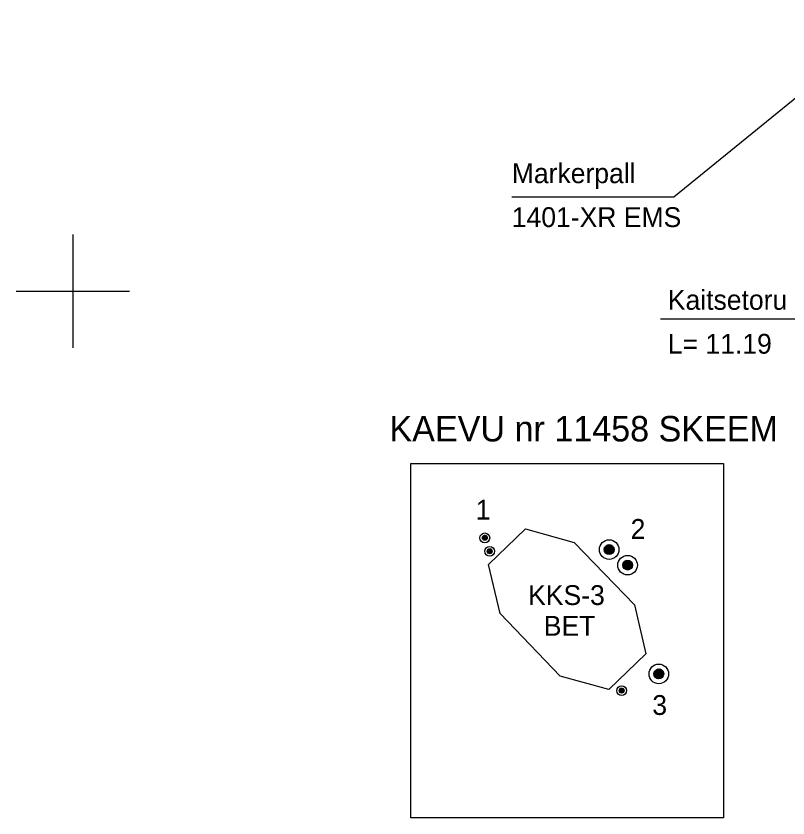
# Model space of a CAD drawing. Extents: x 532028 to 533559, y 6581810 to 6583914.
# Drawn here: x 532948 to 532975.25, y 6583331.4 to 6583359.71 of the extents above; entities that cross this region are included whole.
import ezdxf

# ---------------------------------------------------------------- set-up
doc = ezdxf.new("R2010")
doc.units = 0
for name, color, linetype in [('ABIJOONIS', 7, 'Continuous'), ('SITRASS', 7, 'Continuous'), ('VORK', 7, 'Continuous')]:
    doc.layers.add(name, color=color, linetype=linetype)

msp = doc.modelspace()

# ---------------------------------------------------------------- linework, layer by layer
at = {"layer": 'ABIJOONIS'}
for p, q in [((532964.584, 6583341.215), (532964.461, 6583341.303)), ((532964.575, 6583341.209), (532964.461, 6583341.291)), ((532964.562, 6583341.207), (532964.462, 6583341.28)), ((532964.592, 6583341.22), (532964.463, 6583341.312)), ((532964.549, 6583341.206), (532964.463, 6583341.267)), ((532964.601, 6583341.225), (532964.467, 6583341.321)), ((532964.608, 6583341.231), (532964.47, 6583341.33)), ((532964.532, 6583341.206), (532964.472, 6583341.25)), ((532964.613, 6583341.239), (532964.474, 6583341.339)), ((532964.618, 6583341.246), (532964.481, 6583341.345)), ((532964.624, 6583341.254), (532964.487, 6583341.352)), ((532964.627, 6583341.263), (532964.494, 6583341.358)), ((532964.629, 6583341.273), (532964.501, 6583341.364)), ((532964.631, 6583341.282), (532964.512, 6583341.368)), ((532964.632, 6583341.293), (532964.522, 6583341.372)), ((532964.629, 6583341.306), (532964.532, 6583341.376)), ((532964.627, 6583341.319), (532964.548, 6583341.376)), ((532964.616, 6583341.338), (532964.567, 6583341.373)), ((532964.802, 6583340.84), (532964.638, 6583340.844)), ((532964.798, 6583340.849), (532964.641, 6583340.853)), ((532964.794, 6583340.859), (532964.647, 6583340.862)), ((532964.789, 6583340.868), (532964.654, 6583340.871)), ((532964.78, 6583340.877), (532964.66, 6583340.88)), ((532964.77, 6583340.887), (532964.673, 6583340.889)), ((532964.751, 6583340.896), (532964.691, 6583340.898)), ((532969.105, 6583340.87), (532968.763, 6583340.875)), ((532969.106, 6583340.888), (532968.766, 6583340.893)), ((532969.105, 6583340.851), (532968.767, 6583340.857)), ((532969.106, 6583340.907), (532968.77, 6583340.912)), ((532969.1, 6583340.925), (532968.773, 6583340.93)), ((532969.092, 6583340.944), (532968.779, 6583340.948)), ((532969.085, 6583340.962), (532968.791, 6583340.967)), ((532969.074, 6583340.981), (532968.803, 6583340.985)), ((532969.055, 6583340.999), (532968.815, 6583341.003)), ((532969.036, 6583341.018), (532968.842, 6583341.021)), ((532968.997, 6583341.037), (532968.877, 6583341.039)), ((532964.804, 6583340.812), (532964.633, 6583340.816)), ((532964.804, 6583340.822), (532964.635, 6583340.826)), ((532964.804, 6583340.803), (532964.635, 6583340.807)), ((532964.805, 6583340.831), (532964.637, 6583340.835)), ((532964.802, 6583340.794), (532964.637, 6583340.798)), ((532964.798, 6583340.785), (532964.639, 6583340.789)), ((532964.794, 6583340.776), (532964.642, 6583340.779)), ((532964.789, 6583340.767), (532964.649, 6583340.77)), ((532964.78, 6583340.758), (532964.656, 6583340.761)), ((532964.77, 6583340.749), (532964.665, 6583340.751)), ((532964.756, 6583340.74), (532964.681, 6583340.742)), ((532969.102, 6583340.833), (532968.771, 6583340.838)), ((532969.093, 6583340.815), (532968.776, 6583340.82)), ((532969.085, 6583340.797), (532968.782, 6583340.801)), ((532969.076, 6583340.778), (532968.796, 6583340.783)), ((532969.058, 6583340.76), (532968.81, 6583340.764)), ((532969.037, 6583340.742), (532968.827, 6583340.746)), ((532969.009, 6583340.724), (532968.861, 6583340.727)), ((532969.755, 6583340.319), (532969.413, 6583340.324)), ((532969.756, 6583340.338), (532969.416, 6583340.343)), ((532969.755, 6583340.301), (532969.417, 6583340.306)), ((532969.756, 6583340.356), (532969.42, 6583340.361)), ((532969.751, 6583340.282), (532969.421, 6583340.288)), ((532969.75, 6583340.374), (532969.423, 6583340.379)), ((532969.742, 6583340.393), (532969.428, 6583340.398)), ((532969.735, 6583340.411), (532969.441, 6583340.416)), ((532969.724, 6583340.43), (532969.453, 6583340.434)), ((532969.705, 6583340.449), (532969.465, 6583340.452)), ((532969.685, 6583340.467), (532969.492, 6583340.47)), ((532969.646, 6583340.486), (532969.527, 6583340.488)), ((532969.743, 6583340.264), (532969.426, 6583340.269)), ((532969.735, 6583340.246), (532969.432, 6583340.251)), ((532969.726, 6583340.228), (532969.446, 6583340.232)), ((532969.708, 6583340.21), (532969.46, 6583340.213)), ((532969.687, 6583340.192), (532969.477, 6583340.195)), ((532969.659, 6583340.174), (532969.51, 6583340.176)), ((532970.833, 6583336.4), (532970.557, 6583336.598)), ((532970.844, 6583336.414), (532970.571, 6583336.611)), ((532970.849, 6583336.433), (532970.584, 6583336.624)), ((532970.854, 6583336.452), (532970.599, 6583336.636)), ((532970.858, 6583336.472), (532970.619, 6583336.644)), ((532970.86, 6583336.493), (532970.64, 6583336.652)), ((532970.855, 6583336.52), (532970.66, 6583336.659)), ((532970.85, 6583336.546), (532970.692, 6583336.659)), ((532970.828, 6583336.584), (532970.731, 6583336.654)), ((532970.763, 6583336.336), (532970.518, 6583336.513)), ((532970.746, 6583336.326), (532970.519, 6583336.49)), ((532970.721, 6583336.322), (532970.519, 6583336.466)), ((532970.781, 6583336.346), (532970.523, 6583336.532)), ((532970.694, 6583336.319), (532970.523, 6583336.441)), ((532970.798, 6583336.357), (532970.53, 6583336.549)), ((532970.811, 6583336.37), (532970.537, 6583336.567)), ((532970.66, 6583336.32), (532970.54, 6583336.407)), ((532970.822, 6583336.385), (532970.544, 6583336.584)), ((532969.461, 6583335.893), (532969.289, 6583335.897)), ((532969.461, 6583335.902), (532969.291, 6583335.906)), ((532969.46, 6583335.884), (532969.291, 6583335.888)), ((532969.461, 6583335.911), (532969.293, 6583335.915)), ((532969.459, 6583335.874), (532969.293, 6583335.878)), ((532969.458, 6583335.92), (532969.295, 6583335.924)), ((532969.454, 6583335.865), (532969.296, 6583335.869)), ((532969.454, 6583335.93), (532969.297, 6583335.933)), ((532969.45, 6583335.856), (532969.299, 6583335.86)), ((532969.451, 6583335.939), (532969.304, 6583335.942)), ((532969.446, 6583335.847), (532969.306, 6583335.85)), ((532969.446, 6583335.948), (532969.31, 6583335.951)), ((532969.436, 6583335.838), (532969.313, 6583335.841)), ((532969.436, 6583335.958), (532969.316, 6583335.961)), ((532969.426, 6583335.829), (532969.321, 6583335.832)), ((532969.426, 6583335.967), (532969.329, 6583335.969)), ((532969.412, 6583335.82), (532969.338, 6583335.822)), ((532969.407, 6583335.977), (532969.347, 6583335.978))]:
    msp.add_line(p, q, dxfattribs=at)
for points in [[(532961.935, 6583331.402), (532961.935, 6583343.916), (532972.977, 6583343.916), (532972.977, 6583331.402)], [(532969.825, 6583338.924), (532970.233, 6583337.192), (532968.927, 6583335.935), (532967.212, 6583336.411), (532965.09, 6583338.619), (532964.682, 6583340.351), (532965.988, 6583341.607), (532967.703, 6583341.131)]]:
    msp.add_lwpolyline(points, close=True, dxfattribs=at)
for centre, radius in [((532964.546, 6583341.291), 0.173), ((532964.546, 6583341.291), 0.0866), ((532968.936, 6583340.879), 0.346), ((532964.72, 6583340.817), 0.173), ((532964.72, 6583340.817), 0.0866), ((532968.936, 6583340.879), 0.173), ((532969.586, 6583340.328), 0.346), ((532969.586, 6583340.328), 0.173), ((532970.688, 6583336.489), 0.346), ((532970.688, 6583336.489), 0.173), ((532969.376, 6583335.898), 0.173), ((532969.376, 6583335.898), 0.0866)]:
    msp.add_circle(centre, radius, dxfattribs=at)
at = {"layer": 'SITRASS'}
for points in [[(532979.084, 6583359.714), (532971.219, 6583353.314), (532965.499, 6583353.314)], [(532983.879, 6583355.415), (532980.384, 6583349.012), (532970.744, 6583349.012)]]:
    msp.add_lwpolyline(points, dxfattribs=at)
at = {"layer": 'VORK'}
for p, q in [((532950, 6583352), (532950, 6583348)), ((532948, 6583350), (532952, 6583350))]:
    msp.add_line(p, q, dxfattribs=at)

# ---------------------------------------------------------------- texts
at = {"layer": 'ABIJOONIS'}
for s, height, p in [('KAEVU nr 11458 SKEEM', 0.9, (532961.18, 6583344.695)), ('1', 0.7, (532964.226, 6583341.936)), ('2', 0.7, (532969.693, 6583341.256)), ('3', 0.7, (532970.459, 6583335.04))]:
    msp.add_text(s, height=height, rotation=360, dxfattribs=at).set_placement(p)
for s, p in [('KKS-3', (532966.076, 6583338.92)), ('BET', (532966.63, 6583337.836))]:
    msp.add_text(s, height=0.7, dxfattribs=at).set_placement(p)
at = {"layer": 'SITRASS'}
for s, p in [('Markerpall ', (532965.499, 6583353.814)), ('1401-XR EMS ', (532965.499, 6583352.264)), ('Kaitsetoru  D=50 PL ', (532971.007, 6583349.344)), ('L= 11.19', (532971.007, 6583347.794))]:
    msp.add_text(s, height=0.7, dxfattribs=at).set_placement(p)

doc.saveas('drawing.dxf')
